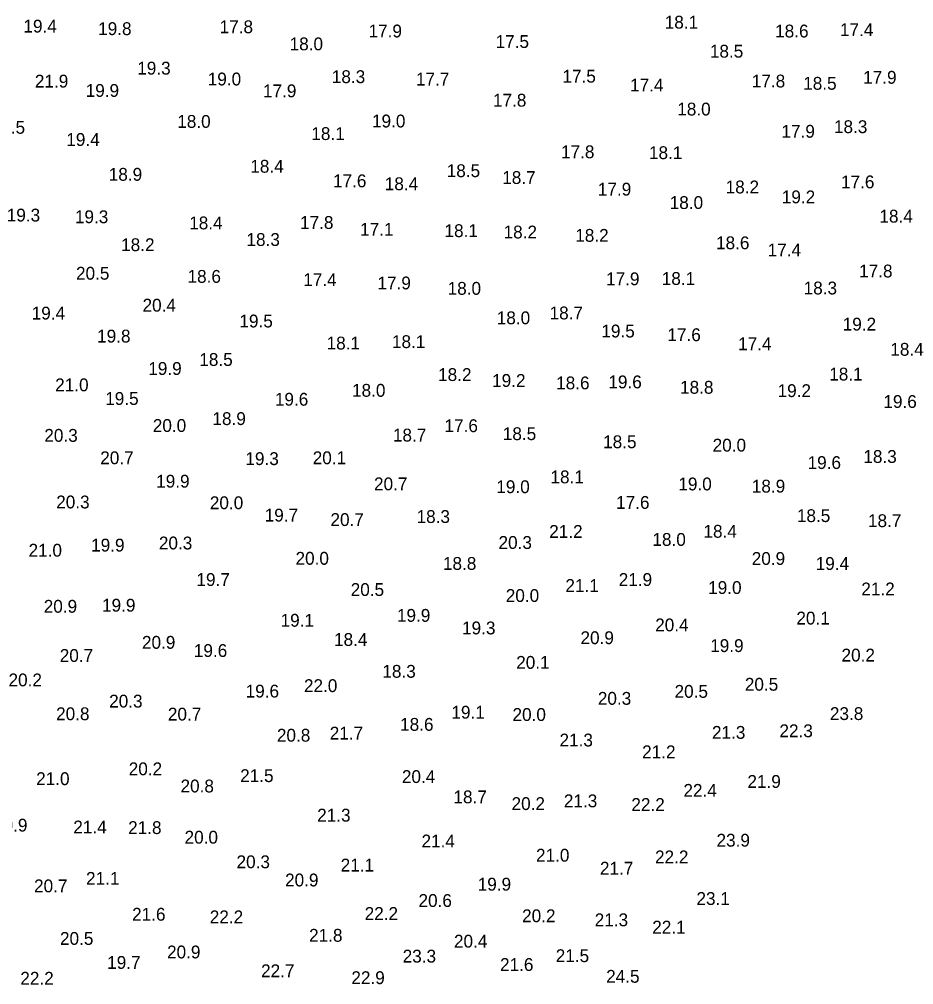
# Model space of a CAD drawing. Extents: x 3040093 to 3056816, y 408076 to 509144.
# Drawn here: x 3044949.5 to 3045297.9, y 433337.7 to 433713.8 of the extents above; entities that cross this region are included whole.
import ezdxf

# ---------------------------------------------------------------- set-up
doc = ezdxf.new("R2010")
doc.units = 0
doc.layers.add('V-TOPO-SOUN-0610', color=7, linetype='Continuous')

msp = doc.modelspace()

# ---------------------------------------------------------------- texts
at = {"layer": 'V-TOPO-SOUN-0610'}
for s, p in [('19.4 ', (3044951.14, 433708.63)), ('19.8 ', (3044980.24, 433707.64)), ('17.8 ', (3045027.55, 433708.37)), ('17.9 ', (3045085.55, 433706.72)), ('18.1 ', (3045200.91, 433710.17)), ('18.6 ', (3045243.92, 433706.72)), ('17.4 ', (3045269.15, 433707.22)), ('18.0 ', (3045054.81, 433701.71)), ('17.5 ', (3045135.03, 433702.62)), ('18.5 ', (3045218.49, 433698.85)), ('19.3 ', (3044995.46, 433692.26)), ('19.0 ', (3045022.92, 433688.02)), ('18.3 ', (3045071.25, 433688.94)), ('17.7 ', (3045103.99, 433687.99)), ('17.5 ', (3045161.08, 433689.11)), ('17.9 ', (3045278.2, 433688.68)), ('21.9 ', (3044955.6, 433687.2)), ('17.4 ', (3045187.42, 433685.66)), ('17.8 ', (3045234.83, 433687.24)), ('18.5 ', (3045254.84, 433686.35)), ('19.9 ', (3044975.38, 433683.56)), ('17.9 ', (3045044.44, 433683.4)), ('17.8 ', (3045134.01, 433679.76)), ('18.0 ', (3045205.79, 433676.31)), ('20.5 ', (3044938.77, 433669.19)), ('18.0 ', (3045011.04, 433671.49)), ('19.0 ', (3045086.9, 433671.65)), ('18.3 ', (3045266.82, 433669.45)), ('18.1 ', (3045063.27, 433666.76)), ('17.9 ', (3045246.38, 433667.65)), ('19.4 ', (3044967.83, 433664.44)), ('17.8 ', (3045160.52, 433659.65)), ('18.1 ', (3045194.77, 433659.32)), ('18.9 ', (3044984.37, 433650.89)), ('18.4 ', (3045039.49, 433654.03)), ('18.5 ', (3045116, 433652.3)), ('17.6 ', (3045071.71, 433648.36)), ('18.4 ', (3045091.88, 433647.21)), ('18.7 ', (3045137.62, 433649.64)), ('17.6 ', (3045269.57, 433647.93)), ('17.9 ', (3045174.86, 433645.11)), ('18.2 ', (3045224.63, 433645.96)), ('18.0 ', (3045202.84, 433639.89)), ('19.2 ', (3045246.51, 433642.09)), ('19.3 ', (3044944.64, 433635.01)), ('19.3 ', (3044971.18, 433634.35)), ('18.4 ', (3045015.7, 433631.95)), ('17.8 ', (3045058.88, 433632.12)), ('18.4 ', (3045284.53, 433634.58)), ('17.1 ', (3045082.27, 433629.46)), ('18.1 ', (3045115.14, 433628.94)), ('18.2 ', (3045138.14, 433628.41)), ('18.3 ', (3045038.01, 433625.49)), ('18.2 ', (3045166.06, 433627.1)), ('18.6 ', (3045220.89, 433624.21)), ('18.2 ', (3044989.19, 433623.46)), ('17.4 ', (3045241, 433621.42)), ('17.8 ', (3045276.63, 433613.22)), ('20.5 ', (3044971.61, 433612.34)), ('18.6 ', (3045015.05, 433611.12)), ('17.4 ', (3045060.12, 433609.84)), ('17.9 ', (3045178.07, 433610.17)), ('18.1 ', (3045199.76, 433610.3)), ('17.9 ', (3045089.03, 433608.56)), ('18.0 ', (3045116.36, 433606.46)), ('18.3 ', (3045255.01, 433606.59)), ('20.4 ', (3044997.53, 433599.9)), ('19.4 ', (3044954.35, 433596.82)), ('18.0 ', (3045135.49, 433594.98)), ('18.7 ', (3045156.06, 433596.88)), ('19.5 ', (3045035.26, 433593.73)), ('19.2 ', (3045270.23, 433592.52)), ('19.8 ', (3044979.84, 433587.86)), ('19.5 ', (3045176.23, 433589.83)), ('17.6 ', (3045201.95, 433588.39)), ('18.1 ', (3045069.21, 433585.14)), ('18.1 ', (3045094.67, 433585.7)), ('17.4 ', (3045229.51, 433584.87)), ('18.4 ', (3045288.77, 433582.71)), ('19.9 ', (3044999.76, 433575.23)), ('18.5 ', (3045019.64, 433578.74)), ('18.2 ', (3045112.65, 433572.87)), ('18.1 ', (3045264.98, 433573.06)), ('21.0 ', (3044963.5, 433568.86)), ('19.2 ', (3045133.68, 433570.57)), ('18.6 ', (3045158.62, 433569.62)), ('19.6 ', (3045178.96, 433570.01)), ('18.8 ', (3045206.88, 433567.91)), ('18.0 ', (3045079.12, 433566.73)), ('19.2 ', (3045244.87, 433566.6)), ('19.5 ', (3044982.99, 433563.55)), ('19.6 ', (3045049.07, 433563.25)), ('19.6 ', (3045286.08, 433562.37)), ('20.0 ', (3045001.53, 433553.02)), ('18.9 ', (3045024.76, 433555.71)), ('17.6 ', (3045115.14, 433552.95)), ('20.3 ', (3044959.27, 433549.18)), ('18.7 ', (3045095.03, 433549.28)), ('18.5 ', (3045137.85, 433549.84)), ('18.5 ', (3045176.92, 433546.69)), ('20.0 ', (3045219.57, 433545.37)), ('20.7 ', (3044981.06, 433540.45)), ('19.3 ', (3045037.59, 433540.12)), ('20.1 ', (3045063.8, 433540.45)), ('19.6 ', (3045256.55, 433538.58)), ('18.3 ', (3045278.27, 433540.94)), ('19.9 ', (3045002.84, 433531.33)), ('20.7 ', (3045087.68, 433530.28)), ('18.1 ', (3045156.42, 433533)), ('19.0 ', (3045206.22, 433530.25)), ('19.0 ', (3045135.32, 433529.17)), ('18.9 ', (3045234.83, 433529.4)), ('20.3 ', (3044963.9, 433523.23)), ('20.0 ', (3045023.74, 433522.93)), ('17.6 ', (3045181.97, 433523.06)), ('19.7 ', (3045045.1, 433518.11)), ('20.7 ', (3045070.72, 433516.37)), ('18.3 ', (3045104.25, 433517.55)), ('18.5 ', (3045252.38, 433517.91)), ('18.7 ', (3045280.07, 433515.94)), ('21.2 ', (3045155.92, 433511.75)), ('18.4 ', (3045216, 433511.81)), ('20.3 ', (3045136.17, 433507.45)), ('18.0 ', (3045196.12, 433508.63)), ('21.0 ', (3044953.14, 433504.43)), ('19.9 ', (3044977.51, 433506.43)), ('20.3 ', (3045003.89, 433507.25)), ('20.0 ', (3045057.11, 433501.28)), ('20.9 ', (3045234.8, 433501.21)), ('18.8 ', (3045114.52, 433499.28)), ('19.4 ', (3045259.7, 433499.25)), ('19.7 ', (3045018.52, 433493.01)), ('21.9 ', (3045182.99, 433493.01)), ('20.5 ', (3045078.6, 433489.11)), ('21.1 ', (3045162.22, 433490.68)), ('19.0 ', (3045217.83, 433489.89)), ('21.2 ', (3045277.48, 433489.34)), ('20.0 ', (3045139, 433486.78)), ('20.9 ', (3044959.04, 433482.58)), ('19.9 ', (3044981.75, 433483)), ('19.9 ', (3045096.61, 433479.04)), ('20.1 ', (3045252.18, 433477.99)), ('19.1 ', (3045051.3, 433477.13)), ('19.3 ', (3045121.97, 433474.15)), ('20.4 ', (3045197.2, 433475.33)), ('20.9 ', (3045168.1, 433470.34)), ('20.9 ', (3044997.3, 433468.54)), ('18.4 ', (3045072.1, 433469.65)), ('19.9 ', (3045218.62, 433467.26)), ('20.7 ', (3044965.28, 433463.42)), ('19.6 ', (3045017.51, 433465.35)), ('20.2 ', (3045269.77, 433463.58)), ('20.1 ', (3045143.06, 433460.73)), ('18.3 ', (3045090.93, 433457.25)), ('20.2 ', (3044945.33, 433453.9)), ('22.0 ', (3045060.39, 433451.67)), ('20.5 ', (3045232.11, 433452.2)), ('19.6 ', (3045037.68, 433449.54)), ('20.5 ', (3045204.74, 433449.44)), ('20.3 ', (3044984.53, 433445.64)), ('20.3 ', (3045174.86, 433446.72)), ('20.8 ', (3044963.86, 433440.72)), ('20.7 ', (3045007.4, 433440.58)), ('19.1 ', (3045117.83, 433441.31)), ('20.0 ', (3045141.62, 433440.42)), ('23.8 ', (3045265.24, 433440.78)), ('18.6 ', (3045097.85, 433436.58)), ('20.8 ', (3045049.86, 433432.35)), ('21.7 ', (3045070.43, 433433.17)), ('21.3 ', (3045219.31, 433433.46)), ('22.3 ', (3045245.59, 433434.09)), ('21.3 ', (3045159.93, 433430.48)), ('21.2 ', (3045192.11, 433425.89)), ('20.2 ', (3044992.15, 433419.26)), ('21.0 ', (3044956.09, 433415.42)), ('21.5 ', (3045035.55, 433416.6)), ('20.4 ', (3045098.54, 433416.24)), ('21.9 ', (3045233.12, 433414.34)), ('20.8 ', (3045012.32, 433412.57)), ('22.4 ', (3045208.19, 433410.86)), ('18.7 ', (3045118.62, 433408.33)), ('21.3 ', (3045161.63, 433406.79)), ('20.2 ', (3045141.26, 433405.71)), ('22.2 ', (3045187.91, 433405.35)), ('21.3 ', (3045065.54, 433401.21)), ('20.9 ', (3044939.69, 433397.31)), ('21.4 ', (3044970.56, 433396.59)), ('21.8 ', (3044991.92, 433396.36)), ('20.0 ', (3045013.9, 433392.62)), ('21.4 ', (3045106.19, 433391.14)), ('23.9 ', (3045221.08, 433391.44)), ('21.0 ', (3045150.77, 433385.6)), ('22.2 ', (3045197.13, 433384.94)), ('20.3 ', (3045034.14, 433383.04)), ('21.1 ', (3045074.69, 433381.76)), ('21.7 ', (3045175.68, 433380.54)), ('21.1 ', (3044975.51, 433376.57)), ('20.9 ', (3045053.04, 433375.95)), ('20.7 ', (3044955.27, 433373.65)), ('19.9 ', (3045128.07, 433374.31)), ('23.1 ', (3045213.27, 433368.73)), ('20.6 ', (3045105.01, 433367.95)), ('21.6 ', (3044993.46, 433362.6)), ('22.2 ', (3045023.71, 433361.58)), ('22.2 ', (3045084.04, 433362.89)), ('20.2 ', (3045145.36, 433362.01)), ('21.3 ', (3045173.64, 433360.43)), ('22.1 ', (3045196.05, 433357.58)), ('20.5 ', (3044965.37, 433353.18)), ('21.8 ', (3045062.39, 433354.4)), ('20.4 ', (3045118.82, 433352.1)), ('20.9 ', (3045007.07, 433347.9)), ('23.3 ', (3045098.84, 433346.29)), ('21.5 ', (3045158.45, 433346.46)), ('19.7 ', (3044983.75, 433343.83)), ('21.6 ', (3045136.76, 433343.01)), ('22.7 ', (3045043.69, 433340.58)), ('24.5 ', (3045178.1, 433338.42)), ('22.2 ', (3044949.92, 433337.66)), ('22.9 ', (3045078.86, 433337.89))]:
    msp.add_text(s, height=5, dxfattribs=at).set_placement(p)

doc.saveas('drawing.dxf')
